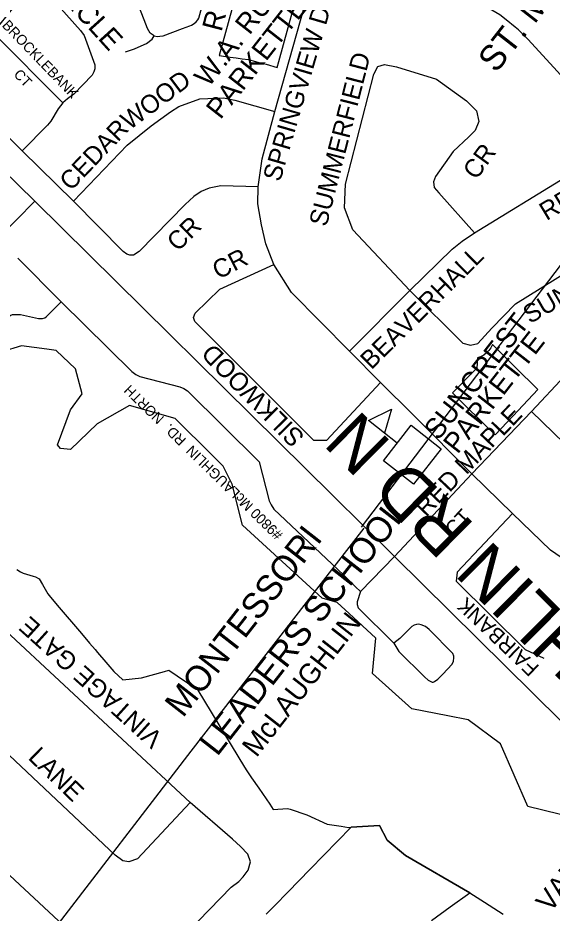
# Model space of a CAD drawing. Extents: x 586326 to 623965, y 4819854 to 4857850.
# Drawn here: x 597005 to 597531, y 4837984 to 4838866 of the extents above; entities that cross this region are included whole.
import ezdxf

# ---------------------------------------------------------------- set-up
doc = ezdxf.new("R2010")
doc.units = 0
for name, color, linetype in [('Lots_Concessions', 7, 'Continuous'), ('Major Rds and Hwys', 7, 'Continuous'), ('Major Rds Lbls', 7, 'Continuous'), ('Minor Rd Lbls', 7, 'Continuous'), ('Minor Rds', 7, 'Continuous'), ('Park Lbls', 7, 'Continuous'), ('Park Outlines', 7, 'Continuous'), ('Private Rd Lbls', 7, 'Continuous'), ('Private Rds', 7, 'Continuous'), ('Proposed Secondary Rds', 7, 'Continuous'), ('School Syms_Lbls', 7, 'Continuous')]:
    doc.layers.add(name, color=color, linetype=linetype)

msp = doc.modelspace()

# ---------------------------------------------------------------- linework, layer by layer
at = {"layer": 'Lots_Concessions'}
for p, q in [((597969.9, 4839188.43), (597343.34, 4838363.94)), ((597176.1, 4838143.44), (597346.51, 4838363.12)), ((596921.78, 4837812.78), (597176.1, 4838143.44))]:
    msp.add_line(p, q, dxfattribs=at)
at = {"layer": 'Major Rds and Hwys'}
for points in [[(597022, 4838684.93), (596989.78, 4838716.89)], [(597376.32, 4838335.07), (597315.15, 4838395.47), (597022, 4838684.93)], [(597732.74, 4837982.59), (597649.38, 4838065.44), (597376.32, 4838335.07)]]:
    msp.add_lwpolyline(points, dxfattribs=at)
at = {"layer": 'Minor Rds'}
for points in [[(597258.34, 4838773.25), (597301.82, 4838927.39)], [(597391.32, 4838597.23), (597335.09, 4838656.97), (597327.07, 4838678.6), (597327.87, 4838701.84), (597355.92, 4838810), (597359.75, 4838817.62), (597366.33, 4838819.61), (597378.35, 4838817.21), (597417.61, 4838805.19), (597447.24, 4838783.92), (597456.95, 4838774.04), (597459.2, 4838763.69), (597455.7, 4838754.59), (597449.34, 4838748.43), (597433.88, 4838733.83), (597416.57, 4838709.51), (597414.76, 4838704.17), (597415.45, 4838698.56), (597419.87, 4838693.42), (597454.88, 4838653.9)], [(597060.2, 4838685.25), (597113.21, 4838740.29), (597136.59, 4838759.23), (597155.59, 4838773.17), (597164.01, 4838778.26), (597184.57, 4838785.9), (597207.75, 4838786.95), (597219.08, 4838784.58), (597258.34, 4838773.25)], [(597242.01, 4838699.21), (597245.96, 4838726.62), (597258.34, 4838773.25)], [(597454.88, 4838653.9), (597543.98, 4838708.28), (597555.53, 4838716.14), (597593.39, 4838750.76)], [(597242.01, 4838699.21), (597205.29, 4838700.23), (597193.7, 4838697.92), (597185.77, 4838694.62), (597178.82, 4838689.64), (597170.32, 4838681.9), (597124.8, 4838635.4), (597119.42, 4838631.91), (597115.78, 4838631.88), (597112.75, 4838632.96), (597109.07, 4838635.44), (597060.2, 4838685.25)], [(597257.55, 4838622.8), (597249.65, 4838643.09), (597245.35, 4838661.78), (597241.74, 4838682.61), (597242.01, 4838699.21)], [(597391.32, 4838597.23), (597443.37, 4838545.18), (597451.09, 4838543.14), (597458.38, 4838545.04), (597472.09, 4838560.02), (597495.32, 4838584.06), (597558.62, 4838623.32), (597601.3, 4838648.46), (597606.83, 4838652.08), (597613.87, 4838658.06), (597650.7, 4838693.31)], [(597391.32, 4838597.23), (597433.15, 4838637.77), (597443, 4838645.62), (597454.88, 4838653.9)], [(597362.42, 4838506.61), (597309.19, 4838449.47), (597296.89, 4838449.36), (597179.82, 4838566.68), (597178.24, 4838570.63), (597180.09, 4838574.85), (597204.33, 4838598.3), (597257.55, 4838622.8)], [(597331.85, 4838537.43), (597274.94, 4838595.14), (597257.55, 4838622.8)], [(597331.85, 4838537.43), (597391.32, 4838597.23)], [(597362.42, 4838506.61), (597331.85, 4838537.43)], [(597511, 4838477.96), (597544.2, 4838513.55), (597549.28, 4838517.66), (597559.22, 4838523.9), (597579.7, 4838536.28)], [(597452.53, 4838416.76), (597394.49, 4838474.63), (597362.42, 4838506.61)], [(597511, 4838477.96), (597586.19, 4838405.23), (597610.33, 4838393.94), (597623.16, 4838391.37), (597636.52, 4838392.39), (597710.05, 4838402.65), (597719.08, 4838406.48), (597721.09, 4838412.93), (597711.49, 4838470.45), (597696.34, 4838506.58)], [(597452.53, 4838416.76), (597511, 4838477.96)], [(597376.32, 4838335.07), (597452.53, 4838416.76)], [(597492.32, 4838377.5), (597452.53, 4838416.76)], [(597492.32, 4838377.5), (597437.86, 4838319.66), (597437.1, 4838310.9), (597504.86, 4838243.52), (597523.4, 4838234.99)], [(597641.45, 4838307.94), (597622.74, 4838307.15), (597606.4, 4838308.2), (597587.7, 4838312.15), (597568.46, 4838318.21), (597549.76, 4838327.7), (597529.99, 4838341.4), (597492.32, 4838377.5)], [(596910.85, 4838345.05), (596916.39, 4838335.24), (596920.33, 4838330.41), (596926.69, 4838324.2), (597175.08, 4838093.06)], [(597175.08, 4838093.06), (597123.14, 4838037.61), (597114.69, 4838034.56), (597108.72, 4838035.71), (597101.4, 4838041.09), (596932.87, 4838199.81), (596922.96, 4838208.8), (596917.62, 4838212.48), (596911.59, 4838213.7), (596905.93, 4838213.14), (596900.19, 4838210.9), (596895.96, 4838205.48), (596893.67, 4838199.05), (596885.74, 4838190.8), (596853.31, 4838155.36)], [(596853.31, 4838155.36), (597088.85, 4837936.21), (597093.24, 4837933.54), (597097.69, 4837932.55), (597142.52, 4837939.21), (597146.93, 4837940.41), (597150.83, 4837942.84), (597215.29, 4838009.79), (597222.86, 4838015.29), (597227.32, 4838019.65), (597232.33, 4838026.44), (597234.63, 4838034.48), (597232.01, 4838042.13), (597224.64, 4838049.79), (597216.8, 4838056.87), (597175.08, 4838093.06)]]:
    msp.add_lwpolyline(points, dxfattribs=at)
at = {"layer": 'Park Outlines'}
for points in [[(597232.6, 4838933.67), (597231.26, 4838928.82), (597203.62, 4838828.46), (597214.5, 4838826.95), (597220.45, 4838826.12), (597226.41, 4838825.29), (597232.36, 4838824.46), (597233.72, 4838824.27), (597238.19, 4838823.04), (597243.99, 4838821.45), (597249.78, 4838819.85), (597260.64, 4838816.86), (597262.23, 4838822.64), (597286.37, 4838910.28), (597286.64, 4838912.22), (597286.39, 4838914.16), (597285.66, 4838915.97), (597284.48, 4838917.54), (597282.93, 4838918.74), (597281.13, 4838919.5), (597248.6, 4838928.46), (597240.54, 4838930.88)], [(597472.69, 4838543.86), (597471.13, 4838540.82), (597469.14, 4838538.04), (597466.76, 4838535.59), (597464.04, 4838533.52), (597461.05, 4838531.88), (597457.85, 4838530.69), (597457.21, 4838520.57), (597433.27, 4838496.39), (597434.22, 4838495.44), (597442.04, 4838487.71), (597449.86, 4838479.98), (597457.67, 4838472.25), (597465.49, 4838464.52), (597475.23, 4838454.89), (597493.15, 4838473.88), (597517.43, 4838499.61), (597495.01, 4838521.78)]]:
    msp.add_lwpolyline(points, close=True, dxfattribs=at)
for points in [[(597554.6, 4838077.58), (597507.47, 4838088.94), (597480.64, 4838150.6), (597448.83, 4838174.4), (597428.62, 4838178.32), (597393.43, 4838185.15), (597354.63, 4838219.94), (597357.98, 4838254.7), (597331.47, 4838279.18), (597319.92, 4838289.86), (597304.94, 4838294.31), (597226.66, 4838366.15), (597216.53, 4838406.41), (597207.55, 4838424.25), (597197, 4838434.7), (597160.4, 4838470.97), (597115.23, 4838483.82), (597083.39, 4838465.79), (597057.14, 4838440.47), (597047.33, 4838441.48), (597044.57, 4838445.2), (597057.18, 4838479.64), (597068.79, 4838495.29), (597062.23, 4838520.08), (597043.17, 4838537.94), (597033.92, 4838539.23), (597008.88, 4838542.7), (596969.94, 4838530.75)], [(597004.51, 4838322.25), (597008.05, 4838320.27), (597010.52, 4838318.88), (597020.6, 4838315.87), (597022.74, 4838315.23), (597026.36, 4838313.17), (597029.57, 4838307.6), (597034.93, 4838298.3), (597036.2, 4838296.81), (597044.15, 4838287.45), (597052.11, 4838278.09), (597060.07, 4838268.74), (597068.03, 4838259.38), (597075.99, 4838250.02), (597081.54, 4838243.49), (597083.95, 4838240.66), (597091.91, 4838231.31), (597099.88, 4838221.96), (597108.83, 4838213.68), (597127.28, 4838215.66), (597149.84, 4838222.09), (597153.95, 4838223.26), (597162.31, 4838217.61), (597172.54, 4838210.7), (597182.49, 4838203.98), (597182.67, 4838203.69), (597189.23, 4838192.83), (597195.8, 4838181.96), (597202.36, 4838171.1), (597208.92, 4838160.23), (597215.49, 4838149.37), (597222.05, 4838138.5), (597228.61, 4838127.64), (597230.71, 4838124.17), (597235.57, 4838117.21), (597242.72, 4838106.97), (597249.87, 4838096.74), (597253.57, 4838091.44), (597256.65, 4838086.11), (597271.03, 4838087.21), (597273.5, 4838086.36), (597289.99, 4838080.69), (597309.99, 4838071.55), (597323.65, 4838069.54), (597330.98, 4838068.46), (597333.47, 4838068.6), (597361.46, 4838070.2), (597369.05, 4838055.94), (597386.98, 4838040.88), (597450.56, 4838004.2), (597464.84, 4837994.98), (597483.13, 4837983.18)], [(597412.73, 4837976.9), (597431.03, 4837990.11), (597450.56, 4838004.2), (597386.98, 4838040.88), (597369.05, 4838055.94), (597361.46, 4838070.2), (597333.47, 4838068.6), (597293.17, 4838027.23), (597271.12, 4838004.6), (597258.52, 4837991.66), (597250.01, 4837982.92)]]:
    msp.add_lwpolyline(points, dxfattribs=at)
at = {"layer": 'Private Rds'}
for points in [[(597139.59, 4838847.9), (597142.44, 4838847.31), (597145.36, 4838847.43), (597148.38, 4838848.04), (597167.63, 4838855.25), (597174.63, 4838857.88), (597176.41, 4838858.51), (597178.91, 4838860.03), (597180.9, 4838861.51), (597182.6, 4838863.62), (597183.46, 4838865.42), (597195.12, 4838908), (597194.67, 4838911.98)], [(596980.78, 4838850.8), (597015.49, 4838893.94), (597019.69, 4838896.48), (597023.92, 4838896.49), (597027.86, 4838895.77), (597031.32, 4838893.42), (597067.13, 4838853.15), (597070.58, 4838848.16), (597081.18, 4838819.21), (597081.17, 4838815.41), (597080.2, 4838812.47), (597078.71, 4838809.19), (597060.39, 4838790.44), (597054.17, 4838785.81), (597049.71, 4838781.84)], [(597139.59, 4838847.9), (597135.73, 4838850.57), (597134.23, 4838852.87), (597132.94, 4838855.08), (597129.64, 4838863.59), (597123.26, 4838880.31)], [(597009.67, 4838734.54), (596944.24, 4838799.13), (596942.33, 4838802.76), (596942.25, 4838806.96), (596943.36, 4838810.53), (596980.78, 4838850.8)], [(596980.78, 4838850.8), (597049.71, 4838781.84)], [(597111.57, 4838832.27), (597120.19, 4838835.24), (597126.82, 4838838.13), (597132.22, 4838840.37), (597137.51, 4838844.47), (597139.59, 4838847.9)], [(597049.71, 4838781.84), (597045.05, 4838776.09), (597037.95, 4838763.88), (597034.47, 4838760.01), (597009.67, 4838734.54)], [(597060.2, 4838685.25), (597009.67, 4838734.54)], [(597022, 4838684.93), (596985.73, 4838648.31)], [(597005.41, 4838628.99), (597048.24, 4838585.98)], [(596956.3, 4838578.93), (596963.68, 4838574.9), (596973.33, 4838570.47), (596987.1, 4838567.16), (596989.97, 4838567.08), (596992.2, 4838568.18), (596997.73, 4838572.55), (597000.08, 4838573.46), (597003.41, 4838573.51), (597008.12, 4838573.48), (597025.69, 4838569.46), (597029.55, 4838569.47), (597031.86, 4838570.32), (597033.77, 4838571.54), (597048.24, 4838585.98)], [(597048.24, 4838585.98), (597117.74, 4838517.49), (597121.55, 4838514.51), (597125.66, 4838512.58), (597164.98, 4838502.33), (597168.86, 4838500.69), (597172.44, 4838498.42), (597242.92, 4838428.48), (597252.84, 4838389.88), (597254.68, 4838386.03), (597257.42, 4838381.9), (597326.36, 4838316.76), (597337.77, 4838305.49), (597342.93, 4838300.88)], [(597342.93, 4838300.88), (597376.32, 4838335.07)], [(597342.93, 4838300.88), (597339.6, 4838290.63), (597339.61, 4838287.84), (597340.4, 4838284.55), (597375.59, 4838249.95), (597375.59, 4838249.95)], [(597413.24, 4838211.55), (597414.39, 4838211.59), (597415.67, 4838212.04), (597418.79, 4838214.36), (597423.77, 4838219.3), (597433.14, 4838229.12), (597434.49, 4838232.09), (597434.64, 4838235.29), (597434.68, 4838237.18), (597433.71, 4838239.57), (597410.52, 4838263.36), (597406.69, 4838266.36), (597402.64, 4838267.86), (597400.32, 4838268.59), (597397.94, 4838268.22), (597395.53, 4838267.57), (597393.27, 4838266.19), (597381.51, 4838254.36), (597375.59, 4838249.95)], [(597375.59, 4838249.95), (597380.6, 4838241.78), (597405.93, 4838216.78), (597409.5, 4838213.61), (597411.25, 4838212.3), (597413.24, 4838211.55)]]:
    msp.add_lwpolyline(points, dxfattribs=at)
at = {"layer": 'Proposed Secondary Rds'}
msp.add_lwpolyline([(597593.39, 4838750.76), (597507.93, 4838844.33), (597502.6, 4838849.68), (597498.21, 4838853.82), (597495.18, 4838856.43), (597486.31, 4838863.76), (597479.81, 4838868.44), (597472.1, 4838873.19), (597465.15, 4838877.28), (597456.62, 4838881.8), (597455.03, 4838882.6)], dxfattribs=at)
at = {"layer": 'School Syms_Lbls'}
msp.add_line((597378.95, 4838446.92), (597350.54, 4838469.12), dxfattribs=at)
for points in [[(597350.54, 4838469.12), (597373.32, 4838480.15), (597366.4, 4838456.65)], [(597365.32, 4838429.47), (597392.58, 4838464.37), (597422.19, 4838441.24), (597394.92, 4838406.34)]]:
    msp.add_lwpolyline(points, close=True, dxfattribs=at)

# ---------------------------------------------------------------- texts
at = {"layer": 'Major Rds Lbls'}
msp.add_text('McLAUGHLIN RD N', height=49.998, rotation=135.2741, dxfattribs=at).set_placement((597770.48, 4838054.69))
at = {"layer": 'Minor Rd Lbls'}
for s, height, rotation, p in [('SPRINGVIEW DR', 18, 73.6983, (597263.61, 4838703.39)), ('SUMMERFIELD', 18, 75.59956, (597309.28, 4838659.16)), ('WOOD', 18, 36.81787, (597115.37, 4838754.52)), ('CEDAR', 18, 46.32233, (597057.68, 4838694.38)), ('CR', 18, 54.10961, (597456.82, 4838705.19)), ('RD', 18, 31.1109, (597525.91, 4838665.44)), ('CR', 18, 44.48588, (597162.92, 4838634.69)), ('SUNCREST', 18, 30.10421, (597509.48, 4838563.92)), ('CR', 18, 27.2706, (597202.83, 4838607.65)), ('BEAVERHALL', 18, 44.75546, (597353.4, 4838518.45)), ('SILKWOOD', 18, 134.69838, (597288.73, 4838453.87)), ('RED MAPLE', 18, 46.43767, (597407.4, 4838373.28)), ('CT', 15, 47.49484, (597435.44, 4838353.36)), ('FAIRBANK ', 15, 136.4038, (597519.69, 4838226.81)), ('VINTAGE GATE', 18, 137.98813, (597149.32, 4838158.35)), ('LANE', 18, 315.82459, (597014.6, 4838136.43))]:
    msp.add_text(s, height=height, rotation=rotation, dxfattribs=at).set_placement(p)
at = {"layer": 'Park Lbls'}
for s, p in [('W.A. RUSSELL', (597193.26, 4838796.41)), ('PARKETTE', (597204.91, 4838764.73)), ('SUNCREST', (597419.46, 4838448.68)), ('PARKETTE', (597438.37, 4838435.29)), ('McLAUGHLIN', (597240.36, 4838136.58)), ('VALLEY', (597529.67, 4837983.75))]:
    msp.add_text(s, height=19.992, rotation=52.00002, dxfattribs=at).set_placement(p)
at = {"layer": 'Private Rd Lbls'}
for s, height, rotation, p in [('ROAD', 20, 75.36487, (597205.89, 4838851.18)), ('CIRCLE', 20, 312.2489, (597029.56, 4838904.43)), ('BROCKLEBANK', 10, 313.9236, (596989.21, 4838857.6)), ('CT', 10, 313.87398, (597000.64, 4838809.24)), ('#9800 McLAUGHLIN  RD.  NORTH', 10, 135.67418, (597267.04, 4838357.63))]:
    msp.add_text(s, height=height, rotation=rotation, dxfattribs=at).set_placement(p)
at = {"layer": 'School Syms_Lbls'}
for s, p in [('ST. MARIA GORETTI', (597476.32, 4838810.38)), ('LEADERS SCHOOL', (597201.65, 4838137.49)), (' MONTESSORI ', (597162.25, 4838168.27))]:
    msp.add_text(s, height=25, rotation=52.00002, dxfattribs=at).set_placement(p)

doc.saveas('drawing.dxf')
